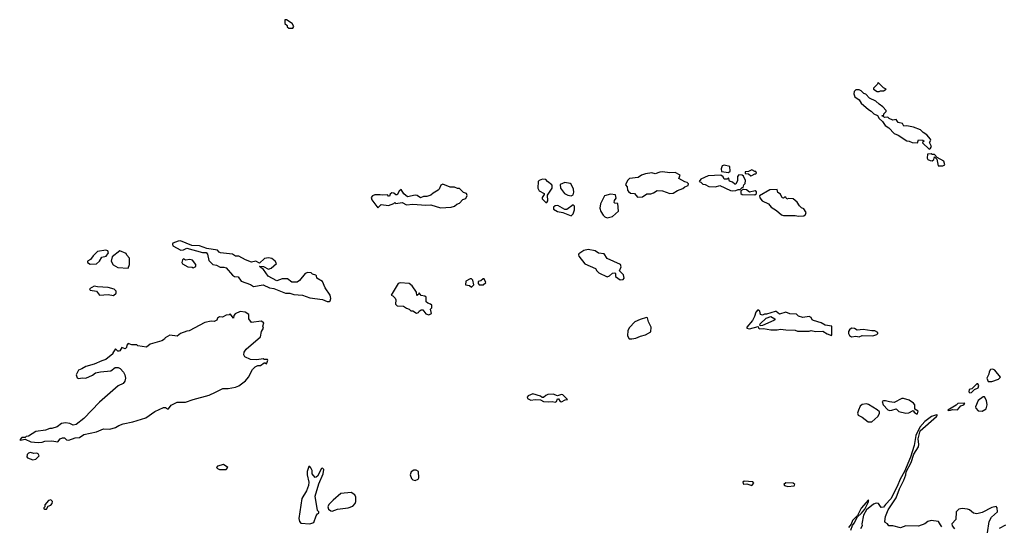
# Model space of a CAD drawing. Extents: x 2472589 to 2662339, y 701009 to 849030.
# Tile 363 of 406: x 2612422 to 2621693, y 759310 to 764080. Entities that reach past the tile are written whole.
import ezdxf

# ---------------------------------------------------------------- set-up
doc = ezdxf.new("R2010")
doc.units = 0

msp = doc.modelspace()

# ---------------------------------------------------------------- linework, layer by layer
at = {"layer": '0CON05XD'}
for points in [[(2614995, 764000), (2615002.5, 764015), (2614987.5, 764045), (2614935, 764080), (2614920, 764080), (2614920, 764045), (2614940, 764025), (2614941.7, 764011.7), (2614955, 764000), (2614995, 764000)], [(2620515, 763402.5), (2620528.3, 763411.7), (2620555, 763410), (2620580, 763425), (2620555, 763440), (2620505, 763487.5), (2620498.3, 763471.7), (2620460, 763435), (2620460, 763425), (2620495, 763402.5), (2620515, 763402.5)], [(2620985, 762862.5), (2620999.3, 762870.7), (2621007.5, 762885), (2620990, 762925), (2621000, 762945), (2620996.7, 762955), (2620963.3, 762995), (2620928.6, 763018.6), (2620905, 763043.3), (2620838.3, 763068.3), (2620775, 763080), (2620748.3, 763078.3), (2620733, 763103), (2620695, 763112.5), (2620675, 763140), (2620645, 763133.3), (2620609.3, 763149.3), (2620595, 763162.5), (2620565, 763160), (2620555, 763170), (2620541.7, 763171.7), (2620541.7, 763178.3), (2620558.3, 763181.7), (2620560, 763195), (2620580, 763215), (2620580, 763225), (2620549.3, 763259.3), (2620513.6, 763283.6), (2620483.6, 763313.6), (2620425, 763340), (2620388.3, 763378.3), (2620370, 763385), (2620345, 763410), (2620325, 763420), (2620295, 763420), (2620280, 763405), (2620277.5, 763382.5), (2620285, 763353.3), (2620325.9, 763325.9), (2620345, 763293.3), (2620414.2, 763234.2), (2620440, 763220), (2620465, 763193.3), (2620498.3, 763178.3), (2620515, 763150), (2620545, 763122.5), (2620572.3, 763082.3), (2620605, 763063.3), (2620655, 763007.5), (2620695, 762992.5), (2620775, 762940), (2620797, 762937), (2620825, 762922.5), (2620875, 762920), (2620885, 762950), (2620927, 762947), (2620940, 762935), (2620925, 762930), (2620921.7, 762921.7), (2620985, 762862.5)], [(2621115, 762703.3), (2621132.5, 762715), (2621125, 762747.5), (2621061.7, 762781.7), (2621035, 762810), (2621015, 762810), (2621005, 762817.5), (2620970, 762815), (2620967.5, 762775), (2620973.6, 762763.6), (2620995, 762753.3), (2621015, 762752.5), (2621030, 762765), (2621035, 762790), (2621057.5, 762767.5), (2621070, 762705), (2621115, 762703.3)], [(2619095, 762642.5), (2619112.5, 762655), (2619108.3, 762698.3), (2619055, 762710), (2619036.7, 762703.3), (2619026.7, 762675), (2619030.7, 762650.7), (2619095, 762642.5)], [(2618238.3, 762408.3), (2618285, 762413.3), (2618328.3, 762441.7), (2618365, 762440), (2618390.7, 762449.3), (2618425, 762473.3), (2618475, 762467.5), (2618545, 762443.3), (2618575, 762446.2), (2618615, 762473.3), (2618665, 762490), (2618683.9, 762506.1), (2618715, 762520), (2618720, 762535), (2618707, 762547), (2618685, 762552.5), (2618630, 762585), (2618640, 762615), (2618595, 762640), (2618545, 762638.8), (2618475, 762647.5), (2618450, 762645), (2618405, 762627.5), (2618375, 762636.7), (2618315, 762630), (2618277.5, 762615), (2618247, 762593), (2618164.3, 762585.7), (2618144.3, 762565.7), (2618126.7, 762525), (2618142.5, 762505), (2618143.8, 762475), (2618155, 762461.2), (2618175, 762447.5), (2618212.5, 762445), (2618238.3, 762408.3)], [(2619135, 762467.5), (2619165, 762472.5), (2619188.3, 762481.7), (2619205, 762480), (2619225, 762500), (2619235, 762500), (2619240, 762525), (2619251.7, 762538.3), (2619257, 762567), (2619238.3, 762608.3), (2619225, 762617.5), (2619195, 762620), (2619180, 762605), (2619180, 762565), (2619165, 762530), (2619155, 762530), (2619135, 762550), (2619105, 762560), (2619095, 762590), (2619085, 762580), (2619055, 762580), (2619045, 762600), (2619025, 762617.5), (2618905, 762610), (2618835, 762577.5), (2618820, 762555), (2618835, 762550), (2618855, 762530), (2618875, 762527.5), (2618910.7, 762510.7), (2618975, 762507.5), (2619015, 762520), (2619115, 762473.3), (2619135, 762467.5)], [(2619305, 762610), (2619315, 762612.5), (2619345, 762630), (2619355, 762630), (2619360, 762635), (2619355, 762650), (2619345, 762650), (2619315, 762667.5), (2619285, 762650), (2619251.7, 762648.3), (2619251.7, 762631.7), (2619285, 762630), (2619305, 762610)], [(2616385, 762310), (2616485, 762313.8), (2616515, 762323.3), (2616537.7, 762342.3), (2616565, 762353.3), (2616595, 762386.7), (2616623, 762397), (2616636.7, 762425), (2616630, 762445), (2616601.7, 762451.7), (2616565, 762490), (2616545, 762490), (2616515, 762502.5), (2616475, 762502.5), (2616405, 762532.5), (2616387, 762523), (2616372.5, 762485), (2616362.5, 762475), (2616314, 762446), (2616295, 762426.7), (2616255, 762416.2), (2616223.6, 762416.4), (2616195, 762402.5), (2616163.6, 762423.6), (2616145, 762428.8), (2616075, 762412.5), (2616040.7, 762440.7), (2616015, 762480), (2615993.9, 762466.1), (2615975, 762430), (2615965, 762430), (2615945, 762447.5), (2615925, 762450), (2615911.7, 762438.3), (2615905, 762420), (2615895, 762420), (2615885, 762430), (2615835, 762426.7), (2615815, 762432.5), (2615765, 762432.5), (2615745, 762422.5), (2615733.3, 762405), (2615737.5, 762385), (2615795, 762310), (2615825, 762340), (2615895, 762330), (2615945, 762350), (2615955, 762360), (2615965, 762350), (2616025, 762357.5), (2616065, 762337.5), (2616125, 762343.3), (2616245, 762332.5), (2616295, 762336.7), (2616385, 762310)], [(2617385, 762357.5), (2617396.7, 762375), (2617393, 762427), (2617437.5, 762495), (2617436.7, 762515), (2617432.5, 762525), (2617392.5, 762555), (2617376.1, 762576.1), (2617345, 762578.8), (2617315, 762566.7), (2617303.3, 762555), (2617300, 762495), (2617315, 762470), (2617360, 762445), (2617360, 762435), (2617343, 762407), (2617343, 762393), (2617375, 762357.5), (2617385, 762357.5)], [(2617615, 762422.5), (2617635, 762432.5), (2617641.2, 762455), (2617636.2, 762485), (2617615, 762530), (2617605, 762538.8), (2617555, 762546.2), (2617511.7, 762528.3), (2617513, 762493), (2617552.5, 762445), (2617585, 762427.5), (2617615, 762422.5)], [(2617955, 762213.8), (2618003.6, 762226.4), (2618061.7, 762278.3), (2618055, 762350), (2618025, 762351.2), (2618018.8, 762358.8), (2618022.1, 762377.9), (2618038.8, 762401.2), (2618032.5, 762432.5), (2617985, 762438.8), (2617927.7, 762422.3), (2617892, 762345), (2617884.2, 762305.8), (2617893.8, 762275), (2617915, 762240), (2617933, 762223), (2617955, 762213.8)], [(2619345, 762432.5), (2619360, 762445), (2619358.3, 762458.3), (2619347.5, 762467.5), (2619295, 762457.5), (2619265, 762477.5), (2619235, 762480), (2619212.5, 762467.5), (2619212.5, 762445), (2619225, 762433.3), (2619345, 762432.5)], [(2619755, 762228.8), (2619805, 762232.5), (2619820, 762245), (2619827.5, 762265), (2619805, 762300), (2619785, 762307.5), (2619766.1, 762326.1), (2619743, 762363), (2619705, 762392.5), (2619662.5, 762397.5), (2619645, 762390), (2619635, 762410), (2619625, 762410), (2619615, 762400), (2619603, 762403), (2619586.4, 762436.4), (2619561.7, 762451.7), (2619555, 762480), (2619485, 762477.5), (2619388.3, 762421.7), (2619391.7, 762401.7), (2619412.5, 762375), (2619472.5, 762345), (2619497.5, 762315), (2619547.5, 762285), (2619595, 762242.5), (2619615, 762237.5), (2619723, 762237), (2619755, 762228.8)], [(2617615, 762233.3), (2617635, 762252.5), (2617645, 762290), (2617646, 762325), (2617635, 762337.5), (2617575, 762292.5), (2617553.8, 762293.8), (2617489.3, 762329.3), (2617465, 762326.7), (2617450, 762315), (2617450, 762295), (2617485, 762273.3), (2617535, 762263.3), (2617615, 762233.3)], [(2615316.4, 761426.4), (2615335, 761426.7), (2615345, 761433.3), (2615353.3, 761455), (2615346.2, 761485), (2615298, 761555), (2615274, 761614), (2615220, 761645), (2615217, 761667), (2615210, 761675), (2615180, 761685), (2615167, 761697), (2615135, 761700), (2615109.3, 761690.7), (2615056.4, 761623.6), (2615035, 761610), (2614985, 761607.5), (2614945, 761640), (2614895, 761638.8), (2614845, 761620), (2614762.5, 761665), (2614718.3, 761728.3), (2614680, 761755), (2614685, 761760), (2614717, 761757), (2614765, 761730), (2614790.7, 761739.3), (2614840, 761785), (2614827.7, 761807.7), (2614795, 761831.2), (2614765, 761838), (2614728.3, 761831.7), (2614681.7, 761788.3), (2614645, 761806.7), (2614605, 761797.5), (2614548.8, 761818.8), (2614485, 761853.3), (2614455, 761853.3), (2614425, 761872), (2614313.8, 761883.8), (2614300, 761890), (2614285, 761908.8), (2614185, 761926.7), (2614115, 761950), (2614043, 761953), (2613937.3, 761997.3), (2613913.9, 761996.1), (2613865, 761976.7), (2613860, 761965), (2613865, 761950), (2613940.7, 761910.7), (2613965, 761912.5), (2613995, 761927.5), (2614145, 761887.5), (2614177, 761887), (2614191.7, 761871.7), (2614203, 761813), (2614240, 761775), (2614275, 761767.5), (2614310.7, 761750.7), (2614345, 761750), (2614365, 761742.5), (2614425, 761673.3), (2614445, 761663.3), (2614478.8, 761658.8), (2614509.3, 761619.3), (2614595, 761587.5), (2614625, 761567.5), (2614715, 761582.5), (2614774.2, 761554.2), (2614815, 761548.8), (2614923.9, 761503.9), (2614965, 761506.7), (2615005, 761493.8), (2615085, 761486.7), (2615155, 761460), (2615275, 761446.7), (2615316.4, 761426.4)], [(2613085, 761777.5), (2613145, 761781.2), (2613174.1, 761805.9), (2613195, 761843.3), (2613237.5, 761855), (2613260, 761885), (2613252.5, 761905), (2613235, 761911.2), (2613155, 761896), (2613115, 761857.5), (2613089.3, 761820.7), (2613060, 761805), (2613060, 761795), (2613085, 761777.5)], [(2613445, 761740), (2613457.5, 761775), (2613457.5, 761835), (2613431.7, 761861.7), (2613425, 761880), (2613365, 761902.5), (2613291.7, 761848.3), (2613283.3, 761805), (2613301.7, 761771.7), (2613345, 761746.7), (2613445, 761740)], [(2618075, 761630), (2618105, 761633.8), (2618112.3, 761647.7), (2618107.3, 761677.3), (2618070, 761715), (2618086.1, 761753.9), (2618080, 761775), (2617955, 761832.5), (2617926.1, 761876.1), (2617873, 761883), (2617840, 761905), (2617775, 761916.2), (2617735, 761906.2), (2617687.5, 761875), (2617682.5, 761865), (2617687.5, 761855), (2617745, 761782.5), (2617845, 761737.5), (2617856.2, 761715), (2617875, 761696.2), (2617955, 761660), (2617975, 761667.5), (2618005, 761692.5), (2618026.7, 761696.7), (2618031.7, 761691.7), (2618031.7, 761661.7), (2618075, 761630)], [(2614055, 761742.5), (2614080, 761755), (2614080, 761775), (2614050, 761815), (2614025, 761822.5), (2613985, 761816.7), (2613965, 761830), (2613955, 761820), (2613950, 761795), (2613955, 761780), (2614005, 761752.5), (2614045, 761750), (2614055, 761742.5)], [(2616275, 761302.5), (2616300, 761315), (2616290, 761355), (2616301.7, 761368.3), (2616301.7, 761391.7), (2616291.7, 761401.7), (2616265, 761410), (2616250, 761425), (2616248.3, 761468.3), (2616237, 761477), (2616203, 761483), (2616185, 761507.5), (2616178.3, 761491.7), (2616161.7, 761481.7), (2616160, 761515), (2616117.5, 761575), (2616090, 761595), (2616005, 761602), (2615986.7, 761595), (2615920, 761485), (2615935, 761480), (2615957, 761457), (2615963, 761443), (2615960.7, 761400.7), (2615977, 761387), (2616035, 761382.5), (2616063.3, 761363.3), (2616090, 761355), (2616105, 761340), (2616125, 761340), (2616158.3, 761318.3), (2616178.3, 761321.7), (2616183.6, 761336.4), (2616203, 761347), (2616217, 761347), (2616245, 761310), (2616275, 761302.5)], [(2616675, 761562.5), (2616697.5, 761585), (2616688.3, 761628.3), (2616675, 761640), (2616665, 761640), (2616621.7, 761618.3), (2616620, 761585), (2616657, 761577), (2616675, 761562.5)], [(2616785, 761582.5), (2616810, 761605), (2616795, 761640), (2616785, 761640), (2616765, 761620), (2616740, 761615), (2616740, 761595), (2616750, 761585), (2616785, 761582.5)], [(2613305, 761482.5), (2613330, 761505), (2613330, 761525), (2613311.7, 761541.7), (2613255, 761560), (2613155, 761563.3), (2613125, 761570), (2613080, 761545), (2613085, 761532.5), (2613145, 761522.5), (2613175, 761487.5), (2613255, 761492.5), (2613305, 761482.5)], [(2612595, 760100), (2612635, 760103.8), (2612659.3, 760110.7), (2612726.4, 760113.6), (2612783, 760107), (2612802.5, 760135), (2612825, 760143.3), (2612845, 760142.5), (2612863, 760123), (2612885, 760120.6), (2612945, 760142.9), (2612985, 760145.8), (2613025, 760174), (2613145, 760200), (2613210.7, 760229.3), (2613270, 760225), (2613325, 760241.2), (2613355, 760260), (2613395.9, 760274.1), (2613486.8, 760293.2), (2613608.8, 760331.2), (2613695, 760390), (2613775, 760427.5), (2613795, 760430), (2613815, 760416.7), (2613825, 760416.7), (2613848.5, 760451.5), (2613905, 760478.6), (2613985, 760477.8), (2614055, 760504.6), (2614205, 760543.3), (2614265, 760573.1), (2614335, 760606.7), (2614385, 760608), (2614455, 760620), (2614485, 760631.9), (2614549.3, 760680.7), (2614576, 760715), (2614614.4, 760785.6), (2614639.5, 760810.5), (2614665, 760823.3), (2614690, 760825), (2614725, 760850), (2614735, 760850), (2614745, 760840), (2614750, 760845), (2614760, 760875), (2614755, 760880), (2614725, 760880), (2614715, 760887.5), (2614655, 760877.5), (2614595, 760880), (2614542.5, 760905), (2614533.3, 760925), (2614535, 760950), (2614553.6, 760976.4), (2614690, 761095), (2614700, 761145), (2614717.5, 761175), (2614712.5, 761195), (2614720, 761225), (2614695, 761242.5), (2614605, 761230), (2614580, 761265), (2614580, 761305), (2614545, 761327.5), (2614497, 761333), (2614450.7, 761309.3), (2614440, 761295), (2614435, 761270), (2614405, 761310), (2614395, 761300), (2614365, 761297.5), (2614331.7, 761278.3), (2614305, 761282.5), (2614285, 761270), (2614279.3, 761250.7), (2614255, 761237.5), (2614225, 761242.5), (2614165, 761230), (2614019.5, 761150.5), (2613995, 761146), (2613937.5, 761125), (2613905, 761100), (2613835, 761108.8), (2613792.5, 761085), (2613786.4, 761073.6), (2613760, 761055), (2613650, 761025), (2613615, 760996.7), (2613535, 761010), (2613525, 761020), (2613478.3, 761018.3), (2613445, 761030), (2613430, 761015), (2613427.5, 760995), (2613415, 760980), (2613385, 760992.5), (2613365, 760962.5), (2613355, 760960), (2613345, 760960), (2613325, 760980), (2613300, 760945), (2613300, 760935), (2613235, 760880), (2613195, 760868.8), (2613125, 760835.6), (2613045.9, 760815.9), (2613007.9, 760792.1), (2612975, 760780.8), (2612954, 760735), (2612965, 760706.7), (2612975, 760701.2), (2613015, 760709.2), (2613044.1, 760704.1), (2613107, 760733), (2613135, 760753.8), (2613184.2, 760765.8), (2613280, 760775), (2613320, 760805), (2613350, 760805), (2613370, 760795), (2613400.5, 760760.5), (2613414, 760735), (2613420, 760705), (2613413, 760677), (2613396, 760655), (2613348.2, 760631.8), (2613175, 760478.8), (2613025.7, 760324.3), (2612955, 760267.5), (2612925, 760262.5), (2612895, 760277.5), (2612855, 760283.3), (2612815, 760277.5), (2612775, 760246.7), (2612725, 760230), (2612705, 760232.5), (2612665.9, 760214.1), (2612575, 760202.5), (2612505, 760160), (2612485, 760156.2), (2612475, 760147.5), (2612443.3, 760145), (2612422.5, 760125), (2612430.7, 760120.7), (2612475, 760130), (2612526.4, 760106.4), (2612595, 760100)], [(2620065, 761107.5), (2620070, 761115), (2620070, 761195), (2620005, 761202.5), (2619970, 761225), (2619895, 761247.5), (2619883.9, 761253.9), (2619873.3, 761275), (2619855.7, 761285.7), (2619795, 761276.7), (2619755, 761290), (2619735, 761306.7), (2619675, 761311.2), (2619635, 761326), (2619575, 761306.7), (2619545, 761332.5), (2619535, 761333.3), (2619455, 761307.5), (2619435, 761307.5), (2619415, 761296.7), (2619396.7, 761305), (2619392.5, 761335), (2619373, 761347), (2619353, 761327), (2619342.5, 761285), (2619322.3, 761247.7), (2619267.5, 761185), (2619270, 761175), (2619295, 761170.8), (2619375, 761190), (2619380, 761175), (2619390.7, 761170.7), (2619425, 761174), (2619495, 761158.8), (2619555, 761160), (2619585, 761166.7), (2619635, 761158.8), (2619723, 761157), (2619745, 761147.5), (2619855, 761146.7), (2619875, 761153.3), (2619915, 761143.3), (2619985, 761146.2), (2620025, 761122), (2620065, 761107.5)], [(2618185, 761073.8), (2618225, 761080), (2618268.3, 761101.7), (2618315, 761112), (2618365, 761140), (2618366.7, 761185), (2618344.2, 761235), (2618335, 761272.5), (2618325, 761276.7), (2618265, 761258), (2618215, 761233.8), (2618165, 761183.3), (2618149.2, 761155), (2618146.7, 761105), (2618162.5, 761075), (2618185, 761073.8)], [(2619395, 761197.5), (2619390, 761205), (2619394, 761215), (2619450.9, 761269.1), (2619495, 761286), (2619532.5, 761265), (2619532.5, 761255), (2619523.6, 761246.4), (2619415, 761200), (2619395, 761197.5)], [(2620325, 761093.3), (2620355, 761106.2), (2620455, 761102), (2620493.6, 761116.4), (2620502.5, 761125), (2620502.5, 761135), (2620475, 761152), (2620445, 761151.2), (2620365, 761164), (2620307, 761157), (2620283.9, 761173.9), (2620255, 761176.2), (2620235, 761161.2), (2620225.8, 761145), (2620225.8, 761125), (2620235, 761106.7), (2620253.9, 761093.9), (2620295, 761098.8), (2620325, 761093.3)], [(2621575, 760673.3), (2621637.5, 760695), (2621656.7, 760715), (2621605, 760780), (2621585, 760790), (2621562.5, 760785), (2621550, 760765), (2621547, 760743), (2621530, 760705), (2621540, 760675), (2621575, 760673.3)], [(2621368.3, 760568.3), (2621385, 760570), (2621412.5, 760597.5), (2621446.7, 760615), (2621452.5, 760635), (2621445, 760650), (2621435, 760650), (2621387, 760603), (2621363.3, 760596.7), (2621360, 760575), (2621368.3, 760568.3)], [(2617465, 760480), (2617477.5, 760485), (2617485, 760510), (2617495, 760510), (2617510, 760485), (2617525, 760482.5), (2617558.3, 760501.7), (2617580, 760505), (2617535, 760547.5), (2617525, 760550), (2617485, 760540), (2617445, 760553.3), (2617395, 760550), (2617375, 760542.5), (2617355, 760522.5), (2617342.5, 760522.5), (2617326.4, 760536.4), (2617255, 760556.2), (2617211.2, 760538.8), (2617200, 760525), (2617203.6, 760513.6), (2617236.4, 760496.4), (2617275, 760503.3), (2617325, 760500), (2617355, 760486.7), (2617405, 760481.2), (2617435, 760486.7), (2617465, 760480)], [(2620445, 760293.8), (2620503.3, 760345), (2620517, 760373), (2620517, 760387), (2620496.1, 760406.1), (2620415, 760456.7), (2620395, 760463.3), (2620355, 760458), (2620335, 760440), (2620318.8, 760405), (2620310, 760375), (2620316.4, 760356.4), (2620355, 760336.2), (2620410, 760295), (2620445, 760293.8)], [(2620875, 760370), (2620882.5, 760395), (2620851.7, 760411.7), (2620850, 760455), (2620839.3, 760469.3), (2620796.4, 760496.4), (2620745, 760513.3), (2620727, 760513), (2620655, 760476.2), (2620610.7, 760480.7), (2620575, 760492.5), (2620555, 760492.5), (2620543.3, 760485), (2620552.5, 760455), (2620595, 760406.7), (2620615, 760400), (2620635, 760402.5), (2620675, 760417.5), (2620701.2, 760391.2), (2620765, 760376.7), (2620795, 760377.5), (2620835, 760400), (2620843.9, 760383.9), (2620865, 760370), (2620875, 760370)], [(2621165, 760400), (2621185, 760403.3), (2621205, 760408.8), (2621253.3, 760406.7), (2621285, 760444), (2621312.5, 760455), (2621320, 760470), (2621255, 760467.5), (2621238.3, 760451.7), (2621160, 760405), (2621165, 760400)], [(2621485, 760393.8), (2621522.5, 760415), (2621531.2, 760455), (2621525.8, 760495.8), (2621505, 760530), (2621495, 760530), (2621447.5, 760495), (2621421.2, 760435), (2621423.9, 760423.9), (2621447.5, 760397.5), (2621485, 760393.8)], [(2621105, 759305.7), (2621092.5, 759322.5), (2621074.2, 759354.2), (2621005, 759365.8), (2620973.2, 759356.8), (2620945, 759334), (2620885, 759311.4), (2620765.9, 759314.1), (2620715, 759295.8), (2620645, 759314.2), (2620605, 759313.3), (2620593, 759333), (2620572.5, 759345), (2620568, 759355), (2620575, 759402.5), (2620598.9, 759465), (2620675, 759578), (2620706.6, 759663.4), (2620747.1, 759745), (2620765.5, 759795), (2620767.5, 759822.5), (2620815, 759911.2), (2620842.2, 759987.8), (2620885, 760058.8), (2620888.6, 760081.4), (2620882.9, 760135), (2620900.5, 760209.5), (2621056, 760345), (2621062.5, 760355), (2621055, 760360), (2621008.8, 760345), (2620943.4, 760296.6), (2620897.1, 760245), (2620859.4, 760165), (2620845, 760072.5), (2620809.7, 759960.3), (2620753.8, 759825), (2620712.5, 759755), (2620685.5, 759684.5), (2620625, 759568), (2620573.3, 759516.7), (2620555, 759490), (2620535, 759487.5), (2620507.5, 759525), (2620485, 759528.8), (2620462.1, 759517.9), (2620395.6, 759464.4), (2620368.8, 759415), (2620352.5, 759335), (2620356.1, 759313.9), (2620340, 759285)], [(2612545, 759936.2), (2612575, 759943.8), (2612607, 759973), (2612595, 759992.5), (2612585, 759997.5), (2612555, 759996.2), (2612525, 760006.2), (2612505, 760000), (2612492.5, 759987.5), (2612490, 759965), (2612497.5, 759955), (2612545, 759936.2)], [(2614365, 759844.4), (2614383.3, 759865), (2614341.2, 759891.2), (2614285, 759876.9), (2614276, 759865), (2614283.8, 759853.8), (2614305, 759844.5), (2614365, 759844.4)], [(2615155, 759334.5), (2615193, 759347), (2615212.8, 759407.2), (2615225, 759426.7), (2615240, 759435), (2615240, 759445), (2615225, 759460), (2615204.7, 759595), (2615239.5, 759710.5), (2615280, 759805), (2615285.5, 759845), (2615275, 759856.9), (2615264.6, 759855.4), (2615226.6, 759783.4), (2615215, 759771.9), (2615205, 759770.6), (2615177.8, 759805), (2615175.5, 759835), (2615165, 759861.2), (2615155, 759872), (2615145, 759872), (2615129.5, 759825), (2615129.6, 759795), (2615144.3, 759725.7), (2615143.3, 759695), (2615123.6, 759645), (2615079.1, 759570.9), (2615049.4, 759385), (2615055.7, 759355), (2615068.9, 759338.9), (2615155, 759334.5)], [(2616145, 759742.5), (2616175, 759752.5), (2616180, 759765), (2616176.7, 759825), (2616155, 759840), (2616132, 759838), (2616107, 759823), (2616097.5, 759795), (2616110.7, 759760.7), (2616125, 759747.5), (2616145, 759742.5)], [(2619315, 759694.3), (2619336.2, 759715), (2619325, 759730), (2619245, 759733.8), (2619230, 759725), (2619238.3, 759708.3), (2619268.8, 759708.8), (2619315, 759694.3)], [(2615365, 759453.8), (2615415, 759472.5), (2615515.9, 759484.1), (2615560.7, 759499.3), (2615580, 759525), (2615586.7, 759545), (2615586.7, 759585), (2615577.5, 759605), (2615545, 759630), (2615445, 759617.5), (2615375, 759556.7), (2615334.2, 759515.8), (2615322.5, 759495), (2615330.5, 759470.5), (2615352.5, 759455), (2615365, 759453.8)], [(2619653.6, 759686.4), (2619715, 759690), (2619720, 759705), (2619705, 759717.5), (2619635, 759718), (2619617.5, 759705), (2619624.1, 759694.1), (2619653.6, 759686.4)], [(2612655, 759470), (2612675, 759472.5), (2612691.7, 759498.3), (2612715, 759510), (2612726.7, 759525), (2612732.5, 759545), (2612715, 759560), (2612695, 759552.5), (2612658.3, 759511.7), (2612660, 759495), (2612650, 759485), (2612650, 759475), (2612655, 759470)], [(2620247.1, 759272.9), (2620262.3, 759317.7), (2620279.7, 759340.3), (2620310, 759400), (2620347.1, 759432.9), (2620378.3, 759471.7), (2620415, 759540), (2620415, 759558), (2620345, 759480), (2620309.3, 759410.7), (2620265, 759366.2), (2620251.2, 759328.8), (2620225, 759300)], [(2621535, 759250), (2621549.6, 759355), (2621573.1, 759396.9), (2621628.9, 759445), (2621626.5, 759485), (2621616.7, 759496.7), (2621575, 759488), (2621485, 759438.8), (2621435, 759427.5), (2621403, 759433), (2621365, 759464.2), (2621345, 759472.5), (2621295, 759477.5), (2621265, 759470), (2621240, 759445), (2621236, 759375), (2621198.9, 759335), (2621200.6, 759315), (2621223.3, 759285)], [(2621705, 759321.7), (2621645, 759289.1)]]:
    msp.add_lwpolyline(points, dxfattribs=at)

doc.saveas('drawing.dxf')
